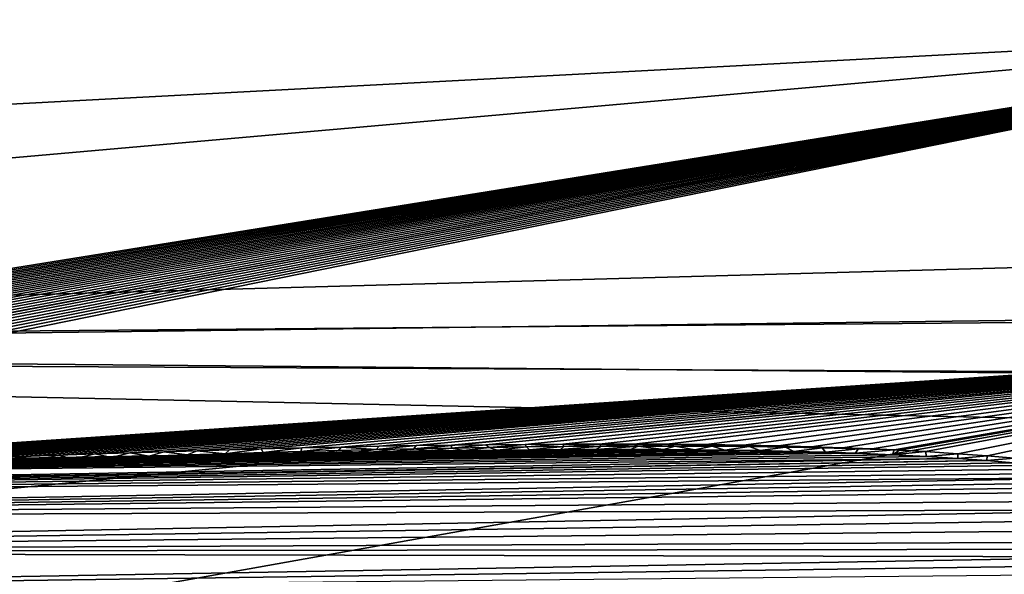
# Model space of a CAD drawing. Header units: millimetres. Extents: x -147 to 182, y -41 to 41.
# Tile 276 of 309: x 145.41 to 148.78, y -19.86 to -17.96. Entities that reach past the tile are written whole.
import ezdxf

# ---------------------------------------------------------------- set-up
doc = ezdxf.new("R2010")
doc.units = ezdxf.units.MM
doc.header["$LTSCALE"] = 51.403556
for name, color, linetype in [('105', 7, 'CONTINUOUS'), ('114', 7, 'CONTINUOUS'), ('115', 7, 'CONTINUOUS'), ('97', 7, 'CONTINUOUS'), ('99', 7, 'CONTINUOUS')]:
    doc.layers.add(name, color=color, linetype=linetype)

msp = doc.modelspace()

# ---------------------------------------------------------------- linework, layer by layer
at = {"layer": '105', "color": 7, "linetype": 'CONTINUOUS'}
for points in [[(141.128, -20.001, 8.7287), (141.2451, -20.0006, 8.5399), (181.0384, -19.6734, 8.5933), (141.128, -20.001, 8.7287)], [(181.0337, -19.6955, 8.9368), (141.128, -20.001, 8.7287), (181.0384, -19.6734, 8.5933), (181.0337, -19.6955, 8.9368)], [(181.0384, -19.6734, 8.5933), (141.2451, -20.0006, 8.5399), (181.0421, -19.6829, 8.2492), (181.0384, -19.6734, 8.5933)], [(141.2451, -20.0006, 8.5399), (141.342, -20.0093, 8.3563), (181.0421, -19.6829, 8.2492), (141.2451, -20.0006, 8.5399)], [(181.0421, -19.6829, 8.2492), (141.342, -20.0093, 8.3563), (181.0447, -19.7239, 7.9075), (181.0421, -19.6829, 8.2492)], [(140.8255, -20.0326, 9.119), (140.9888, -20.0115, 8.9222), (181.0337, -19.6955, 8.9368), (140.8255, -20.0326, 9.119)], [(181.0281, -19.749, 9.2769), (140.8255, -20.0326, 9.119), (181.0337, -19.6955, 8.9368), (181.0281, -19.749, 9.2769)], [(140.9888, -20.0115, 8.9222), (141.128, -20.001, 8.7287), (181.0337, -19.6955, 8.9368), (140.9888, -20.0115, 8.9222)], [(140.4223, -20.1072, 9.5124), (140.6367, -20.0647, 9.3169), (181.0281, -19.749, 9.2769), (140.4223, -20.1072, 9.5124)], [(181.0205, -19.7792, 9.4115), (140.4223, -20.1072, 9.5124), (181.0281, -19.749, 9.2769), (181.0205, -19.7792, 9.4115)], [(140.6367, -20.0647, 9.3169), (140.8184, -20.0337, 9.1269), (181.0281, -19.749, 9.2769), (140.6367, -20.0647, 9.3169)], [(140.8184, -20.0337, 9.1269), (140.8255, -20.0326, 9.119), (181.0281, -19.749, 9.2769), (140.8184, -20.0337, 9.1269)], [(141.342, -20.0093, 8.3563), (141.4826, -20.0519, 8.0048), (181.0447, -19.7239, 7.9075), (141.342, -20.0093, 8.3563)], [(181.0447, -19.7239, 7.9075), (141.4826, -20.0519, 8.0048), (181.0463, -19.7961, 7.571), (181.0447, -19.7239, 7.9075)], [(181.0037, -19.8107, 9.5318), (140.4223, -20.1072, 9.5124), (181.0205, -19.7792, 9.4115), (181.0037, -19.8107, 9.5318)], [(140.1844, -20.1588, 9.7003), (140.4223, -20.1072, 9.5124), (181.0037, -19.8107, 9.5318), (140.1844, -20.1588, 9.7003)], [(180.9788, -19.8425, 9.6392), (140.1844, -20.1588, 9.7003), (181.0037, -19.8107, 9.5318), (180.9788, -19.8425, 9.6392)], [(141.4826, -20.0519, 8.0048), (141.5618, -20.1244, 7.6719), (181.0463, -19.7961, 7.571), (141.4826, -20.0519, 8.0048)], [(181.0463, -19.7961, 7.571), (141.5618, -20.1244, 7.6719), (181.0469, -19.8989, 7.2425), (181.0463, -19.7961, 7.571)], [(180.9469, -19.874, 9.7352), (140.1844, -20.1588, 9.7003), (180.9788, -19.8425, 9.6392), (180.9469, -19.874, 9.7352)]]:
    msp.add_3dface(points, dxfattribs=at)
at = {"layer": '114', "color": 7, "linetype": 'CONTINUOUS'}
for points in [[(141.0849, -19.5352, 8.8033), (140.9324, -19.5514, 9.023), (146.0894, -19.4488, 8.8283), (141.0849, -19.5352, 8.8033)], [(146.0894, -19.4488, 8.8283), (140.9324, -19.5514, 9.023), (145.9626, -19.4525, 8.8613), (146.0894, -19.4488, 8.8283)], [(145.9626, -19.4525, 8.8613), (140.9324, -19.5514, 9.023), (145.8319, -19.4565, 8.8946), (145.9626, -19.4525, 8.8613)], [(141.2144, -19.5308, 8.5867), (141.0849, -19.5352, 8.8033), (146.9293, -19.431, 8.5926), (141.2144, -19.5308, 8.5867)], [(146.9293, -19.431, 8.5926), (141.0849, -19.5352, 8.8033), (146.8109, -19.4327, 8.6279), (146.9293, -19.431, 8.5926)], [(146.8109, -19.4327, 8.6279), (141.0849, -19.5352, 8.8033), (146.6881, -19.4348, 8.6637), (146.8109, -19.4327, 8.6279)], [(146.6881, -19.4348, 8.6637), (141.0849, -19.5352, 8.8033), (146.5608, -19.4373, 8.7), (146.6881, -19.4348, 8.6637)], [(146.5608, -19.4373, 8.7), (141.0849, -19.5352, 8.8033), (146.4482, -19.4397, 8.7315), (146.5608, -19.4373, 8.7)], [(146.4482, -19.4397, 8.7315), (141.0849, -19.5352, 8.8033), (146.3322, -19.4424, 8.7634), (146.4482, -19.4397, 8.7315)], [(146.3322, -19.4424, 8.7634), (141.0849, -19.5352, 8.8033), (146.2126, -19.4454, 8.7956), (146.3322, -19.4424, 8.7634)], [(146.2126, -19.4454, 8.7956), (141.0849, -19.5352, 8.8033), (146.0894, -19.4488, 8.8283), (146.2126, -19.4454, 8.7956)], [(147.6129, -19.4278, 8.3709), (141.2144, -19.5308, 8.5867), (147.5006, -19.4274, 8.4097), (147.6129, -19.4278, 8.3709)], [(147.5006, -19.4274, 8.4097), (141.2144, -19.5308, 8.5867), (147.3832, -19.4274, 8.4492), (147.5006, -19.4274, 8.4097)], [(147.3832, -19.4274, 8.4492), (141.2144, -19.5308, 8.5867), (147.2605, -19.4279, 8.4894), (147.3832, -19.4274, 8.4492)], [(141.3224, -19.5376, 8.3744), (141.2144, -19.5308, 8.5867), (147.6129, -19.4278, 8.3709), (141.3224, -19.5376, 8.3744)], [(147.2605, -19.4279, 8.4894), (141.2144, -19.5308, 8.5867), (147.1541, -19.4286, 8.5233), (147.2605, -19.4279, 8.4894)], [(147.1541, -19.4286, 8.5233), (141.2144, -19.5308, 8.5867), (147.0438, -19.4296, 8.5577), (147.1541, -19.4286, 8.5233)], [(147.0438, -19.4296, 8.5577), (141.2144, -19.5308, 8.5867), (146.9293, -19.431, 8.5926), (147.0438, -19.4296, 8.5577)], [(147.7203, -19.4286, 8.3326), (141.3224, -19.5376, 8.3744), (147.6129, -19.4278, 8.3709), (147.7203, -19.4286, 8.3326)], [(147.8229, -19.4297, 8.295), (141.3224, -19.5376, 8.3744), (147.7203, -19.4286, 8.3326), (147.8229, -19.4297, 8.295)], [(147.9449, -19.4316, 8.2487), (141.3224, -19.5376, 8.3744), (147.8229, -19.4297, 8.295), (147.9449, -19.4316, 8.2487)], [(148.0598, -19.4341, 8.2034), (141.3224, -19.5376, 8.3744), (147.9449, -19.4316, 8.2487), (148.0598, -19.4341, 8.2034)], [(148.1683, -19.437, 8.159), (141.3224, -19.5376, 8.3744), (148.0598, -19.4341, 8.2034), (148.1683, -19.437, 8.159)], [(148.2704, -19.4404, 8.1154), (141.3224, -19.5376, 8.3744), (148.1683, -19.437, 8.159), (148.2704, -19.4404, 8.1154)], [(148.3974, -19.4456, 8.0586), (141.3224, -19.5376, 8.3744), (148.2704, -19.4404, 8.1154), (148.3974, -19.4456, 8.0586)], [(148.5144, -19.4515, 8.0033), (141.3224, -19.5376, 8.3744), (148.3974, -19.4456, 8.0586), (148.5144, -19.4515, 8.0033)], [(148.6218, -19.458, 7.9493), (141.3224, -19.5376, 8.3744), (148.5144, -19.4515, 8.0033), (148.6218, -19.458, 7.9493)], [(145.8319, -19.4565, 8.8946), (140.9324, -19.5514, 9.023), (145.6972, -19.4609, 8.9284), (145.8319, -19.4565, 8.8946)], [(145.6972, -19.4609, 8.9284), (140.9324, -19.5514, 9.023), (145.5898, -19.4645, 8.955), (145.6972, -19.4609, 8.9284)], [(145.5898, -19.4645, 8.955), (140.9324, -19.5514, 9.023), (145.4799, -19.4684, 8.9817), (145.5898, -19.4645, 8.955)], [(145.4799, -19.4684, 8.9817), (140.9324, -19.5514, 9.023), (145.3676, -19.4725, 9.0088), (145.4799, -19.4684, 8.9817)], [(141.4806, -19.5818, 7.9651), (141.3224, -19.5376, 8.3744), (148.6218, -19.458, 7.9493), (141.4806, -19.5818, 7.9651)], [(148.7203, -19.4652, 7.8967), (141.4806, -19.5818, 7.9651), (148.6218, -19.458, 7.9493), (148.7203, -19.4652, 7.8967)], [(141.4905, -19.5871, 7.9323), (141.4806, -19.5818, 7.9651), (148.7203, -19.4652, 7.8967), (141.4905, -19.5871, 7.9323)], [(148.8103, -19.4729, 7.8454), (141.4905, -19.5871, 7.9323), (148.7203, -19.4652, 7.8967), (148.8103, -19.4729, 7.8454)], [(148.8924, -19.4811, 7.7954), (141.4905, -19.5871, 7.9323), (148.8103, -19.4729, 7.8454), (148.8924, -19.4811, 7.7954)], [(149.0013, -19.4944, 7.7227), (141.4905, -19.5871, 7.9323), (148.8924, -19.4811, 7.7954), (149.0013, -19.4944, 7.7227)], [(149.0946, -19.5085, 7.6528), (141.4905, -19.5871, 7.9323), (149.0013, -19.4944, 7.7227), (149.0946, -19.5085, 7.6528)], [(149.1732, -19.5234, 7.5857), (141.4905, -19.5871, 7.9323), (149.0946, -19.5085, 7.6528), (149.1732, -19.5234, 7.5857)], [(141.5709, -19.6631, 7.5751), (141.4905, -19.5871, 7.9323), (149.1732, -19.5234, 7.5857), (141.5709, -19.6631, 7.5751)], [(149.2384, -19.5388, 7.5215), (141.5709, -19.6631, 7.5751), (149.1732, -19.5234, 7.5857), (149.2384, -19.5388, 7.5215)], [(149.2911, -19.5546, 7.4605), (141.5709, -19.6631, 7.5751), (149.2384, -19.5388, 7.5215), (149.2911, -19.5546, 7.4605)], [(149.3323, -19.5706, 7.403), (141.5709, -19.6631, 7.5751), (149.2911, -19.5546, 7.4605), (149.3323, -19.5706, 7.403)], [(149.386, -19.602, 7.2989), (141.5709, -19.6631, 7.5751), (149.3323, -19.5706, 7.403), (149.386, -19.602, 7.2989)], [(149.4106, -19.6334, 7.2044), (141.5709, -19.6631, 7.5751), (149.386, -19.602, 7.2989), (149.4106, -19.6334, 7.2044)], [(141.6004, -19.7791, 7.2017), (141.5709, -19.6631, 7.5751), (149.4106, -19.6334, 7.2044), (141.6004, -19.7791, 7.2017)], [(149.4121, -19.6662, 7.1137), (141.6004, -19.7791, 7.2017), (149.4106, -19.6334, 7.2044), (149.4121, -19.6662, 7.1137)], [(149.3908, -19.7023, 7.0215), (141.6004, -19.7791, 7.2017), (149.4121, -19.6662, 7.1137), (149.3908, -19.7023, 7.0215)], [(149.3414, -19.7444, 6.9224), (141.6004, -19.7791, 7.2017), (149.3908, -19.7023, 7.0215), (149.3414, -19.7444, 6.9224)], [(149.3031, -19.7684, 6.8691), (141.6004, -19.7791, 7.2017), (149.3414, -19.7444, 6.9224), (149.3031, -19.7684, 6.8691)], [(141.5716, -19.9297, 6.8411), (141.6004, -19.7791, 7.2017), (149.2536, -19.7949, 6.8129), (141.5716, -19.9297, 6.8411)], [(149.2536, -19.7949, 6.8129), (141.6004, -19.7791, 7.2017), (149.3031, -19.7684, 6.8691), (149.2536, -19.7949, 6.8129)], [(149.1915, -19.8238, 6.7541), (141.5716, -19.9297, 6.8411), (149.2536, -19.7949, 6.8129), (149.1915, -19.8238, 6.7541)], [(149.116, -19.8552, 6.6932), (141.5716, -19.9297, 6.8411), (149.1915, -19.8238, 6.7541), (149.116, -19.8552, 6.6932)]]:
    msp.add_3dface(points, dxfattribs=at)
at = {"layer": '115', "color": 7, "linetype": 'CONTINUOUS'}
for points in [[(146.3749, -19.4223, 8.8453), (146.5099, -19.4193, 8.8061), (146.3715, -19.4347, 8.8116), (146.3749, -19.4223, 8.8453)], [(146.3715, -19.4347, 8.8116), (146.5099, -19.4193, 8.8061), (146.5008, -19.4312, 8.7758), (146.3715, -19.4347, 8.8116)], [(146.5008, -19.4312, 8.7758), (146.5099, -19.4193, 8.8061), (146.6299, -19.4281, 8.7394), (146.5008, -19.4312, 8.7758)], [(146.5099, -19.4193, 8.8061), (146.6402, -19.4167, 8.7674), (146.6299, -19.4281, 8.7394), (146.5099, -19.4193, 8.8061)], [(146.6402, -19.4167, 8.7674), (146.7659, -19.4145, 8.7292), (146.6299, -19.4281, 8.7394), (146.6402, -19.4167, 8.7674)], [(146.6299, -19.4281, 8.7394), (146.7659, -19.4145, 8.7292), (146.7588, -19.4253, 8.7022), (146.6299, -19.4281, 8.7394)], [(146.7659, -19.4145, 8.7292), (146.8874, -19.4127, 8.6915), (146.7588, -19.4253, 8.7022), (146.7659, -19.4145, 8.7292)], [(146.7588, -19.4253, 8.7022), (146.8874, -19.4127, 8.6915), (146.8876, -19.4228, 8.6642), (146.7588, -19.4253, 8.7022)], [(146.8874, -19.4127, 8.6915), (147.0045, -19.4113, 8.6543), (146.8876, -19.4228, 8.6642), (146.8874, -19.4127, 8.6915)], [(146.8876, -19.4228, 8.6642), (147.0045, -19.4113, 8.6543), (147.016, -19.4206, 8.6253), (146.8876, -19.4228, 8.6642)], [(147.0045, -19.4113, 8.6543), (147.1396, -19.4101, 8.6104), (147.016, -19.4206, 8.6253), (147.0045, -19.4113, 8.6543)], [(147.016, -19.4206, 8.6253), (147.1396, -19.4101, 8.6104), (147.1442, -19.4188, 8.5855), (147.016, -19.4206, 8.6253)], [(147.0438, -19.4296, 8.5577), (147.016, -19.4206, 8.6253), (147.1442, -19.4188, 8.5855), (147.0438, -19.4296, 8.5577)], [(147.1541, -19.4286, 8.5233), (147.0438, -19.4296, 8.5577), (147.1442, -19.4188, 8.5855), (147.1541, -19.4286, 8.5233)], [(147.1396, -19.4101, 8.6104), (147.2691, -19.4093, 8.5671), (147.1442, -19.4188, 8.5855), (147.1396, -19.4101, 8.6104)], [(147.1442, -19.4188, 8.5855), (147.2691, -19.4093, 8.5671), (147.2722, -19.4174, 8.5448), (147.1442, -19.4188, 8.5855)], [(147.1541, -19.4286, 8.5233), (147.1442, -19.4188, 8.5855), (147.2722, -19.4174, 8.5448), (147.1541, -19.4286, 8.5233)], [(147.2605, -19.4279, 8.4894), (147.1541, -19.4286, 8.5233), (147.2722, -19.4174, 8.5448), (147.2605, -19.4279, 8.4894)], [(147.3832, -19.4274, 8.4492), (147.2605, -19.4279, 8.4894), (147.3998, -19.4164, 8.503), (147.3832, -19.4274, 8.4492)], [(147.2605, -19.4279, 8.4894), (147.2722, -19.4174, 8.5448), (147.3998, -19.4164, 8.503), (147.2605, -19.4279, 8.4894)], [(147.2691, -19.4093, 8.5671), (147.3929, -19.409, 8.5246), (147.2722, -19.4174, 8.5448), (147.2691, -19.4093, 8.5671)], [(147.2722, -19.4174, 8.5448), (147.3929, -19.409, 8.5246), (147.3998, -19.4164, 8.503), (147.2722, -19.4174, 8.5448)], [(147.5006, -19.4274, 8.4097), (147.3832, -19.4274, 8.4492), (147.527, -19.4159, 8.46), (147.5006, -19.4274, 8.4097)], [(147.3832, -19.4274, 8.4492), (147.3998, -19.4164, 8.503), (147.527, -19.4159, 8.46), (147.3832, -19.4274, 8.4492)], [(147.3929, -19.409, 8.5246), (147.5114, -19.4092, 8.4827), (147.3998, -19.4164, 8.503), (147.3929, -19.409, 8.5246)], [(147.3998, -19.4164, 8.503), (147.5114, -19.4092, 8.4827), (147.527, -19.4159, 8.46), (147.3998, -19.4164, 8.503)], [(147.6129, -19.4278, 8.3709), (147.5006, -19.4274, 8.4097), (147.527, -19.4159, 8.46), (147.6129, -19.4278, 8.3709)], [(147.5114, -19.4092, 8.4827), (147.6249, -19.4098, 8.4414), (147.527, -19.4159, 8.46), (147.5114, -19.4092, 8.4827)], [(147.527, -19.4159, 8.46), (147.6249, -19.4098, 8.4414), (147.6539, -19.4158, 8.4158), (147.527, -19.4159, 8.46)], [(147.6129, -19.4278, 8.3709), (147.527, -19.4159, 8.46), (147.6539, -19.4158, 8.4158), (147.6129, -19.4278, 8.3709)], [(147.7203, -19.4286, 8.3326), (147.6129, -19.4278, 8.3709), (147.6539, -19.4158, 8.4158), (147.7203, -19.4286, 8.3326)], [(147.6249, -19.4098, 8.4414), (147.7595, -19.4111, 8.3909), (147.6539, -19.4158, 8.4158), (147.6249, -19.4098, 8.4414)], [(147.6539, -19.4158, 8.4158), (147.7595, -19.4111, 8.3909), (147.7803, -19.4164, 8.3703), (147.6539, -19.4158, 8.4158)], [(147.7203, -19.4286, 8.3326), (147.6539, -19.4158, 8.4158), (147.7803, -19.4164, 8.3703), (147.7203, -19.4286, 8.3326)], [(147.8229, -19.4297, 8.295), (147.7203, -19.4286, 8.3326), (147.7803, -19.4164, 8.3703), (147.8229, -19.4297, 8.295)], [(147.7595, -19.4111, 8.3909), (147.8868, -19.413, 8.3413), (147.7803, -19.4164, 8.3703), (147.7595, -19.4111, 8.3909)], [(147.7803, -19.4164, 8.3703), (147.8868, -19.413, 8.3413), (147.9062, -19.4175, 8.3232), (147.7803, -19.4164, 8.3703)], [(147.8229, -19.4297, 8.295), (147.7803, -19.4164, 8.3703), (147.9062, -19.4175, 8.3232), (147.8229, -19.4297, 8.295)], [(147.9449, -19.4316, 8.2487), (147.8229, -19.4297, 8.295), (147.9062, -19.4175, 8.3232), (147.9449, -19.4316, 8.2487)], [(147.8868, -19.413, 8.3413), (148.0068, -19.4155, 8.2926), (147.9062, -19.4175, 8.3232), (147.8868, -19.413, 8.3413)], [(147.9062, -19.4175, 8.3232), (148.0068, -19.4155, 8.2926), (148.0315, -19.4192, 8.2746), (147.9062, -19.4175, 8.3232)], [(147.9449, -19.4316, 8.2487), (147.9062, -19.4175, 8.3232), (148.0315, -19.4192, 8.2746), (147.9449, -19.4316, 8.2487)], [(148.0598, -19.4341, 8.2034), (147.9449, -19.4316, 8.2487), (148.0315, -19.4192, 8.2746), (148.0598, -19.4341, 8.2034)], [(148.0068, -19.4155, 8.2926), (148.1202, -19.4184, 8.245), (148.0315, -19.4192, 8.2746), (148.0068, -19.4155, 8.2926)], [(148.0315, -19.4192, 8.2746), (148.1202, -19.4184, 8.245), (148.1562, -19.4217, 8.2241), (148.0315, -19.4192, 8.2746)], [(148.0598, -19.4341, 8.2034), (148.0315, -19.4192, 8.2746), (148.1562, -19.4217, 8.2241), (148.0598, -19.4341, 8.2034)], [(148.1202, -19.4184, 8.245), (148.2269, -19.4219, 8.1983), (148.1562, -19.4217, 8.2241), (148.1202, -19.4184, 8.245)], [(145.2873, -19.4566, 9.1354), (145.4167, -19.4517, 9.103), (145.3319, -19.4706, 9.076), (145.2873, -19.4566, 9.1354)], [(145.3319, -19.4706, 9.076), (145.4167, -19.4517, 9.103), (145.4622, -19.4654, 9.0448), (145.3319, -19.4706, 9.076)], [(145.4167, -19.4517, 9.103), (145.543, -19.4471, 9.0709), (145.4622, -19.4654, 9.0448), (145.4167, -19.4517, 9.103)], [(145.4622, -19.4654, 9.0448), (145.543, -19.4471, 9.0709), (145.5925, -19.4603, 9.0131), (145.4622, -19.4654, 9.0448)], [(145.543, -19.4471, 9.0709), (145.6659, -19.4428, 9.0391), (145.5925, -19.4603, 9.0131), (145.543, -19.4471, 9.0709)], [(145.5925, -19.4603, 9.0131), (145.6659, -19.4428, 9.0391), (145.7227, -19.4555, 8.9809), (145.5925, -19.4603, 9.0131)], [(145.6659, -19.4428, 9.0391), (145.7856, -19.4388, 9.0077), (145.7227, -19.4555, 8.9809), (145.6659, -19.4428, 9.0391)], [(145.7227, -19.4555, 8.9809), (145.7856, -19.4388, 9.0077), (145.8527, -19.4509, 8.9482), (145.7227, -19.4555, 8.9809)], [(145.8319, -19.4565, 8.8946), (145.7227, -19.4555, 8.9809), (145.8527, -19.4509, 8.9482), (145.8319, -19.4565, 8.8946)], [(145.7856, -19.4388, 9.0077), (145.9024, -19.4352, 8.9766), (145.8527, -19.4509, 8.9482), (145.7856, -19.4388, 9.0077)], [(145.9626, -19.4525, 8.8613), (145.8319, -19.4565, 8.8946), (145.8527, -19.4509, 8.9482), (145.9626, -19.4525, 8.8613)], [(145.8527, -19.4509, 8.9482), (145.9024, -19.4352, 8.9766), (145.9826, -19.4465, 8.9149), (145.8527, -19.4509, 8.9482)], [(145.9626, -19.4525, 8.8613), (145.8527, -19.4509, 8.9482), (145.9826, -19.4465, 8.9149), (145.9626, -19.4525, 8.8613)], [(145.9024, -19.4352, 8.9766), (146.0163, -19.4317, 8.9458), (145.9826, -19.4465, 8.9149), (145.9024, -19.4352, 8.9766)], [(146.0894, -19.4488, 8.8283), (145.9626, -19.4525, 8.8613), (145.9826, -19.4465, 8.9149), (146.0894, -19.4488, 8.8283)], [(145.9826, -19.4465, 8.9149), (146.0163, -19.4317, 8.9458), (146.1124, -19.4423, 8.8811), (145.9826, -19.4465, 8.9149)], [(146.0894, -19.4488, 8.8283), (145.9826, -19.4465, 8.9149), (146.1124, -19.4423, 8.8811), (146.0894, -19.4488, 8.8283)], [(146.0163, -19.4317, 8.9458), (146.1272, -19.4286, 8.9153), (146.1124, -19.4423, 8.8811), (146.0163, -19.4317, 8.9458)], [(146.2126, -19.4454, 8.7956), (146.0894, -19.4488, 8.8283), (146.1124, -19.4423, 8.8811), (146.2126, -19.4454, 8.7956)], [(146.1272, -19.4286, 8.9153), (146.2352, -19.4257, 8.8851), (146.1124, -19.4423, 8.8811), (146.1272, -19.4286, 8.9153)], [(146.1124, -19.4423, 8.8811), (146.2352, -19.4257, 8.8851), (146.242, -19.4383, 8.8467), (146.1124, -19.4423, 8.8811)], [(146.2126, -19.4454, 8.7956), (146.1124, -19.4423, 8.8811), (146.242, -19.4383, 8.8467), (146.2126, -19.4454, 8.7956)], [(146.3322, -19.4424, 8.7634), (146.2126, -19.4454, 8.7956), (146.242, -19.4383, 8.8467), (146.3322, -19.4424, 8.7634)], [(146.2352, -19.4257, 8.8851), (146.3749, -19.4223, 8.8453), (146.242, -19.4383, 8.8467), (146.2352, -19.4257, 8.8851)], [(146.242, -19.4383, 8.8467), (146.3749, -19.4223, 8.8453), (146.3715, -19.4347, 8.8116), (146.242, -19.4383, 8.8467)], [(146.3322, -19.4424, 8.7634), (146.242, -19.4383, 8.8467), (146.3715, -19.4347, 8.8116), (146.3322, -19.4424, 8.7634)], [(146.4482, -19.4397, 8.7315), (146.3322, -19.4424, 8.7634), (146.3715, -19.4347, 8.8116), (146.4482, -19.4397, 8.7315)], [(146.4482, -19.4397, 8.7315), (146.3715, -19.4347, 8.8116), (146.5008, -19.4312, 8.7758), (146.4482, -19.4397, 8.7315)], [(146.5608, -19.4373, 8.7), (146.4482, -19.4397, 8.7315), (146.5008, -19.4312, 8.7758), (146.5608, -19.4373, 8.7)], [(146.5608, -19.4373, 8.7), (146.5008, -19.4312, 8.7758), (146.6299, -19.4281, 8.7394), (146.5608, -19.4373, 8.7)], [(146.6881, -19.4348, 8.6637), (146.5608, -19.4373, 8.7), (146.6299, -19.4281, 8.7394), (146.6881, -19.4348, 8.6637)], [(146.6881, -19.4348, 8.6637), (146.6299, -19.4281, 8.7394), (146.7588, -19.4253, 8.7022), (146.6881, -19.4348, 8.6637)], [(146.8109, -19.4327, 8.6279), (146.6881, -19.4348, 8.6637), (146.7588, -19.4253, 8.7022), (146.8109, -19.4327, 8.6279)], [(146.8109, -19.4327, 8.6279), (146.7588, -19.4253, 8.7022), (146.8876, -19.4228, 8.6642), (146.8109, -19.4327, 8.6279)], [(146.9293, -19.431, 8.5926), (146.8109, -19.4327, 8.6279), (146.8876, -19.4228, 8.6642), (146.9293, -19.431, 8.5926)], [(146.9293, -19.431, 8.5926), (146.8876, -19.4228, 8.6642), (147.016, -19.4206, 8.6253), (146.9293, -19.431, 8.5926)], [(147.0438, -19.4296, 8.5577), (146.9293, -19.431, 8.5926), (147.016, -19.4206, 8.6253), (147.0438, -19.4296, 8.5577)], [(148.1683, -19.437, 8.159), (148.0598, -19.4341, 8.2034), (148.1562, -19.4217, 8.2241), (148.1683, -19.437, 8.159)], [(148.1562, -19.4217, 8.2241), (148.2269, -19.4219, 8.1983), (148.28, -19.4251, 8.1716), (148.1562, -19.4217, 8.2241)], [(148.1683, -19.437, 8.159), (148.1562, -19.4217, 8.2241), (148.28, -19.4251, 8.1716), (148.1683, -19.437, 8.159)], [(148.2704, -19.4404, 8.1154), (148.1683, -19.437, 8.159), (148.28, -19.4251, 8.1716), (148.2704, -19.4404, 8.1154)], [(148.2269, -19.4219, 8.1983), (148.3275, -19.4259, 8.1525), (148.28, -19.4251, 8.1716), (148.2269, -19.4219, 8.1983)], [(148.4034, -19.4293, 8.1166), (148.2704, -19.4404, 8.1154), (148.28, -19.4251, 8.1716), (148.4034, -19.4293, 8.1166)], [(148.4034, -19.4293, 8.1166), (148.3974, -19.4456, 8.0586), (148.2704, -19.4404, 8.1154), (148.4034, -19.4293, 8.1166)], [(148.3275, -19.4259, 8.1525), (148.4034, -19.4293, 8.1166), (148.28, -19.4251, 8.1716), (148.3275, -19.4259, 8.1525)], [(148.4034, -19.4293, 8.1166), (148.422, -19.4303, 8.1076), (148.3974, -19.4456, 8.0586), (148.4034, -19.4293, 8.1166)], [(148.422, -19.4303, 8.1076), (148.5109, -19.435, 8.0636), (148.3974, -19.4456, 8.0586), (148.422, -19.4303, 8.1076)], [(148.5109, -19.435, 8.0636), (148.5144, -19.4515, 8.0033), (148.3974, -19.4456, 8.0586), (148.5109, -19.435, 8.0636)], [(148.5109, -19.435, 8.0636), (148.6208, -19.442, 8.0062), (148.5144, -19.4515, 8.0033), (148.5109, -19.435, 8.0636)], [(148.6208, -19.442, 8.0062), (148.6218, -19.458, 7.9493), (148.5144, -19.4515, 8.0033), (148.6208, -19.442, 8.0062)], [(148.6208, -19.442, 8.0062), (148.7216, -19.4497, 7.9503), (148.6218, -19.458, 7.9493), (148.6208, -19.442, 8.0062)], [(148.7216, -19.4497, 7.9503), (148.7203, -19.4652, 7.8967), (148.6218, -19.458, 7.9493), (148.7216, -19.4497, 7.9503)], [(148.7216, -19.4497, 7.9503), (148.8137, -19.4579, 7.8958), (148.7203, -19.4652, 7.8967), (148.7216, -19.4497, 7.9503)], [(145.3676, -19.4725, 9.0088), (145.3319, -19.4706, 9.076), (145.4622, -19.4654, 9.0448), (145.3676, -19.4725, 9.0088)], [(145.4799, -19.4684, 8.9817), (145.3676, -19.4725, 9.0088), (145.4622, -19.4654, 9.0448), (145.4799, -19.4684, 8.9817)], [(145.4799, -19.4684, 8.9817), (145.4622, -19.4654, 9.0448), (145.5925, -19.4603, 9.0131), (145.4799, -19.4684, 8.9817)], [(145.5898, -19.4645, 8.955), (145.4799, -19.4684, 8.9817), (145.5925, -19.4603, 9.0131), (145.5898, -19.4645, 8.955)], [(145.6972, -19.4609, 8.9284), (145.5898, -19.4645, 8.955), (145.7227, -19.4555, 8.9809), (145.6972, -19.4609, 8.9284)], [(145.5898, -19.4645, 8.955), (145.5925, -19.4603, 9.0131), (145.7227, -19.4555, 8.9809), (145.5898, -19.4645, 8.955)], [(145.8319, -19.4565, 8.8946), (145.6972, -19.4609, 8.9284), (145.7227, -19.4555, 8.9809), (145.8319, -19.4565, 8.8946)], [(148.8137, -19.4579, 7.8958), (148.8103, -19.4729, 7.8454), (148.7203, -19.4652, 7.8967), (148.8137, -19.4579, 7.8958)]]:
    msp.add_3dface(points, dxfattribs=at)
at = {"layer": '97', "color": 7, "linetype": 'CONTINUOUS'}
for points in [[(138.9018, -19.0771, 12.8446), (180.2356, -17.9418, 13.804), (138.9018, -17.4634, 14.9649), (138.9018, -19.0771, 12.8446)], [(180.2356, -17.7946, -13.9931), (180.2356, -18.5896, -12.9184), (138.9018, -17.5022, -14.9196), (180.2356, -17.7946, -13.9931)], [(138.9018, -17.5022, -14.9196), (180.2356, -18.5896, -12.9184), (138.9018, -19.1103, -12.7951), (138.9018, -17.5022, -14.9196)], [(180.2356, -18.7253, 12.7209), (180.2356, -17.9418, 13.804), (138.9018, -19.0771, 12.8446), (180.2356, -18.7253, 12.7209)], [(180.2356, -18.5896, -12.9184), (180.2356, -19.3197, -11.7986), (138.9018, -19.1103, -12.7951), (180.2356, -18.5896, -12.9184)], [(180.2356, -19.4435, 11.5934), (180.2356, -18.7253, 12.7209), (138.9018, -19.0771, 12.8446), (180.2356, -19.4435, 11.5934)], [(138.9018, -20.4347, 10.5518), (180.2356, -19.4435, 11.5934), (138.9018, -19.0771, 12.8446), (138.9018, -20.4347, 10.5518)], [(180.2356, -19.3197, -11.7986), (180.2356, -19.9824, -10.6377), (138.9018, -19.1103, -12.7951), (180.2356, -19.3197, -11.7986)], [(138.9018, -19.1103, -12.7951), (180.2356, -19.9824, -10.6377), (138.9018, -20.462, -10.4988), (138.9018, -19.1103, -12.7951)], [(138.9018, -20.4347, 10.5518), (159.6513, -20.2636, 10.4885), (180.2356, -19.4435, 11.5934), (138.9018, -20.4347, 10.5518)]]:
    msp.add_3dface(points, dxfattribs=at)
at = {"layer": '99', "color": 7, "linetype": 'CONTINUOUS'}
for points in [[(150.5846, -16.6441, 12.391), (150.5846, -17.9699, 10.3752), (138.8722, -18.5889, 12.4914), (150.5846, -16.6441, 12.391)], [(138.8722, -17.0954, 14.4683), (150.5846, -16.6441, 12.391), (138.8722, -18.5889, 12.4914), (138.8722, -17.0954, 14.4683)], [(150.5846, -17.9701, -10.3748), (150.5846, -16.6442, -12.3909), (138.8722, -19.0033, -11.8516), (150.5846, -17.9701, -10.3748)], [(138.8722, -19.0033, -11.8516), (150.5846, -16.6442, -12.3909), (138.8722, -17.5779, -13.8781), (138.8722, -19.0033, -11.8516)], [(138.8722, -18.5889, 12.4914), (150.5846, -17.9699, 10.3752), (138.8722, -19.8549, 10.3617), (138.8722, -18.5889, 12.4914)], [(138.8722, -19.8549, 10.3617), (150.5846, -17.9699, 10.3752), (139.0157, -19.8437, 10.3396), (138.8722, -19.8549, 10.3617)], [(150.5846, -19.0529, -8.2187), (150.5846, -17.9701, -10.3748), (138.8722, -20.1961, -9.68), (150.5846, -19.0529, -8.2187)], [(138.8722, -20.1961, -9.68), (150.5846, -17.9701, -10.3748), (138.8722, -19.0033, -11.8516), (138.8722, -20.1961, -9.68)], [(139.0157, -19.8437, 10.3396), (150.5846, -17.9699, 10.3752), (139.1576, -19.8327, 10.3175), (139.0157, -19.8437, 10.3396)], [(139.1576, -19.8327, 10.3175), (150.5846, -17.9699, 10.3752), (139.2979, -19.8219, 10.2956), (139.1576, -19.8327, 10.3175)], [(139.2979, -19.8219, 10.2956), (150.5846, -17.9699, 10.3752), (139.4366, -19.8113, 10.2737), (139.2979, -19.8219, 10.2956)], [(139.4366, -19.8113, 10.2737), (150.5846, -17.9699, 10.3752), (139.5737, -19.8009, 10.252), (139.4366, -19.8113, 10.2737)], [(139.5737, -19.8009, 10.252), (150.5846, -17.9699, 10.3752), (139.7092, -19.7906, 10.2303), (139.5737, -19.8009, 10.252)], [(139.7092, -19.7906, 10.2303), (150.5846, -17.9699, 10.3752), (139.8431, -19.7806, 10.2088), (139.7092, -19.7906, 10.2303)], [(139.8431, -19.7806, 10.2088), (150.5846, -17.9699, 10.3752), (139.9754, -19.7707, 10.1873), (139.8431, -19.7806, 10.2088)], [(139.9754, -19.7707, 10.1873), (150.5846, -17.9699, 10.3752), (140.1061, -19.7611, 10.1659), (139.9754, -19.7707, 10.1873)], [(140.1061, -19.7611, 10.1659), (150.5846, -17.9699, 10.3752), (140.2352, -19.7516, 10.1447), (140.1061, -19.7611, 10.1659)], [(140.2352, -19.7516, 10.1447), (150.5846, -17.9699, 10.3752), (140.3625, -19.7424, 10.1235), (140.2352, -19.7516, 10.1447)], [(140.3625, -19.7424, 10.1235), (150.5846, -17.9699, 10.3752), (140.4882, -19.7333, 10.1024), (140.3625, -19.7424, 10.1235)], [(140.4882, -19.7333, 10.1024), (150.5846, -17.9699, 10.3752), (140.6124, -19.7244, 10.0814), (140.4882, -19.7333, 10.1024)], [(140.6124, -19.7244, 10.0814), (150.5846, -17.9699, 10.3752), (140.7351, -19.7158, 10.0605), (140.6124, -19.7244, 10.0814)], [(140.7351, -19.7158, 10.0605), (150.5846, -17.9699, 10.3752), (140.8564, -19.7072, 10.0397), (140.7351, -19.7158, 10.0605)], [(140.8564, -19.7072, 10.0397), (150.5846, -17.9699, 10.3752), (140.9762, -19.6989, 10.019), (140.8564, -19.7072, 10.0397)], [(140.9762, -19.6989, 10.019), (150.5846, -17.9699, 10.3752), (141.1115, -19.6895, 9.9955), (140.9762, -19.6989, 10.019)], [(141.1115, -19.6895, 9.9955), (150.5846, -17.9699, 10.3752), (141.2449, -19.6803, 9.9721), (141.1115, -19.6895, 9.9955)], [(141.2449, -19.6803, 9.9721), (150.5846, -17.9699, 10.3752), (141.3763, -19.6714, 9.9488), (141.2449, -19.6803, 9.9721)], [(141.3763, -19.6714, 9.9488), (150.5846, -17.9699, 10.3752), (141.5057, -19.6628, 9.9256), (141.3763, -19.6714, 9.9488)], [(141.5057, -19.6628, 9.9256), (150.5846, -17.9699, 10.3752), (141.6334, -19.6543, 9.9026), (141.5057, -19.6628, 9.9256)], [(141.6334, -19.6543, 9.9026), (150.5846, -17.9699, 10.3752), (141.7593, -19.646, 9.8797), (141.6334, -19.6543, 9.9026)], [(141.7593, -19.646, 9.8797), (150.5846, -17.9699, 10.3752), (141.8835, -19.6379, 9.8569), (141.7593, -19.646, 9.8797)], [(141.8835, -19.6379, 9.8569), (150.5846, -17.9699, 10.3752), (142.0062, -19.63, 9.8343), (141.8835, -19.6379, 9.8569)], [(142.0062, -19.63, 9.8343), (150.5846, -17.9699, 10.3752), (142.1271, -19.6223, 9.8117), (142.0062, -19.63, 9.8343)], [(142.1271, -19.6223, 9.8117), (150.5846, -17.9699, 10.3752), (142.2462, -19.6147, 9.7893), (142.1271, -19.6223, 9.8117)], [(142.2462, -19.6147, 9.7893), (150.5846, -17.9699, 10.3752), (142.3636, -19.6074, 9.767), (142.2462, -19.6147, 9.7893)], [(142.3636, -19.6074, 9.767), (150.5846, -17.9699, 10.3752), (142.4793, -19.6003, 9.7449), (142.3636, -19.6074, 9.767)], [(142.4793, -19.6003, 9.7449), (150.5846, -17.9699, 10.3752), (142.5934, -19.5933, 9.7228), (142.4793, -19.6003, 9.7449)], [(150.5846, -17.9699, 10.3752), (150.5846, -19.0529, 8.2188), (142.5934, -19.5933, 9.7228), (150.5846, -17.9699, 10.3752)], [(150.5846, -19.8782, -5.9514), (150.5846, -19.0529, -8.2187), (138.8722, -21.1417, -7.39), (150.5846, -19.8782, -5.9514)], [(138.8722, -21.1417, -7.39), (150.5846, -19.0529, -8.2187), (138.8722, -20.1961, -9.68), (138.8722, -21.1417, -7.39)], [(142.5934, -19.5933, 9.7228), (150.5846, -19.0529, 8.2188), (142.7059, -19.5865, 9.7009), (142.5934, -19.5933, 9.7228)], [(142.7059, -19.5865, 9.7009), (150.5846, -19.0529, 8.2188), (142.847, -19.5781, 9.6732), (142.7059, -19.5865, 9.7009)], [(142.847, -19.5781, 9.6732), (150.5846, -19.0529, 8.2188), (142.9856, -19.57, 9.6457), (142.847, -19.5781, 9.6732)], [(142.9856, -19.57, 9.6457), (150.5846, -19.0529, 8.2188), (143.1216, -19.5621, 9.6184), (142.9856, -19.57, 9.6457)], [(143.1216, -19.5621, 9.6184), (150.5846, -19.0529, 8.2188), (143.2551, -19.5545, 9.5912), (143.1216, -19.5621, 9.6184)], [(143.2551, -19.5545, 9.5912), (150.5846, -19.0529, 8.2188), (143.3862, -19.5472, 9.5643), (143.2551, -19.5545, 9.5912)], [(143.3862, -19.5472, 9.5643), (150.5846, -19.0529, 8.2188), (143.515, -19.5401, 9.5376), (143.3862, -19.5472, 9.5643)], [(143.515, -19.5401, 9.5376), (150.5846, -19.0529, 8.2188), (143.6417, -19.5333, 9.511), (143.515, -19.5401, 9.5376)], [(143.6417, -19.5333, 9.511), (150.5846, -19.0529, 8.2188), (143.766, -19.5266, 9.4847), (143.6417, -19.5333, 9.511)], [(143.766, -19.5266, 9.4847), (150.5846, -19.0529, 8.2188), (143.888, -19.5203, 9.4585), (143.766, -19.5266, 9.4847)], [(143.888, -19.5203, 9.4585), (150.5846, -19.0529, 8.2188), (144.0078, -19.5142, 9.4326), (143.888, -19.5203, 9.4585)], [(144.0078, -19.5142, 9.4326), (150.5846, -19.0529, 8.2188), (144.1254, -19.5082, 9.4068), (144.0078, -19.5142, 9.4326)], [(144.1254, -19.5082, 9.4068), (150.5846, -19.0529, 8.2188), (144.2664, -19.5013, 9.3755), (144.1254, -19.5082, 9.4068)], [(144.2664, -19.5013, 9.3755), (150.5846, -19.0529, 8.2188), (144.4044, -19.4947, 9.3446), (144.2664, -19.5013, 9.3755)], [(144.4044, -19.4947, 9.3446), (150.5846, -19.0529, 8.2188), (144.5391, -19.4884, 9.3139), (144.4044, -19.4947, 9.3446)], [(144.5391, -19.4884, 9.3139), (150.5846, -19.0529, 8.2188), (144.6709, -19.4824, 9.2834), (144.5391, -19.4884, 9.3139)], [(144.6709, -19.4824, 9.2834), (150.5846, -19.0529, 8.2188), (144.6999, -19.4811, 9.2767), (144.6709, -19.4824, 9.2834)], [(144.6999, -19.4811, 9.2767), (150.5846, -19.0529, 8.2188), (144.7997, -19.4767, 9.2533), (144.6999, -19.4811, 9.2767)], [(144.7997, -19.4767, 9.2533), (150.5846, -19.0529, 8.2188), (144.9258, -19.4712, 9.2234), (144.7997, -19.4767, 9.2533)], [(144.9258, -19.4712, 9.2234), (150.5846, -19.0529, 8.2188), (145.0492, -19.466, 9.1938), (144.9258, -19.4712, 9.2234)], [(145.0492, -19.466, 9.1938), (150.5846, -19.0529, 8.2188), (145.1696, -19.4612, 9.1644), (145.0492, -19.466, 9.1938)], [(145.1696, -19.4612, 9.1644), (150.5846, -19.0529, 8.2188), (145.2873, -19.4566, 9.1354), (145.1696, -19.4612, 9.1644)], [(145.2873, -19.4566, 9.1354), (150.5846, -19.0529, 8.2188), (145.4167, -19.4517, 9.103), (145.2873, -19.4566, 9.1354)], [(145.4167, -19.4517, 9.103), (150.5846, -19.0529, 8.2188), (145.543, -19.4471, 9.0709), (145.4167, -19.4517, 9.103)], [(145.543, -19.4471, 9.0709), (150.5846, -19.0529, 8.2188), (145.6659, -19.4428, 9.0391), (145.543, -19.4471, 9.0709)], [(145.6659, -19.4428, 9.0391), (150.5846, -19.0529, 8.2188), (145.7856, -19.4388, 9.0077), (145.6659, -19.4428, 9.0391)], [(145.7856, -19.4388, 9.0077), (150.5846, -19.0529, 8.2188), (145.9024, -19.4352, 8.9766), (145.7856, -19.4388, 9.0077)], [(145.9024, -19.4352, 8.9766), (150.5846, -19.0529, 8.2188), (146.0163, -19.4317, 8.9458), (145.9024, -19.4352, 8.9766)], [(146.0163, -19.4317, 8.9458), (150.5846, -19.0529, 8.2188), (146.1272, -19.4286, 8.9153), (146.0163, -19.4317, 8.9458)], [(146.1272, -19.4286, 8.9153), (150.5846, -19.0529, 8.2188), (146.2352, -19.4257, 8.8851), (146.1272, -19.4286, 8.9153)], [(146.2352, -19.4257, 8.8851), (150.5846, -19.0529, 8.2188), (146.3749, -19.4223, 8.8453), (146.2352, -19.4257, 8.8851)], [(146.3749, -19.4223, 8.8453), (150.5846, -19.0529, 8.2188), (146.5099, -19.4193, 8.8061), (146.3749, -19.4223, 8.8453)], [(146.5099, -19.4193, 8.8061), (150.5846, -19.0529, 8.2188), (146.6402, -19.4167, 8.7674), (146.5099, -19.4193, 8.8061)], [(146.6402, -19.4167, 8.7674), (150.5846, -19.0529, 8.2188), (146.7659, -19.4145, 8.7292), (146.6402, -19.4167, 8.7674)], [(146.7659, -19.4145, 8.7292), (150.5846, -19.0529, 8.2188), (146.8874, -19.4127, 8.6915), (146.7659, -19.4145, 8.7292)], [(146.8874, -19.4127, 8.6915), (150.5846, -19.0529, 8.2188), (147.0045, -19.4113, 8.6543), (146.8874, -19.4127, 8.6915)], [(147.0045, -19.4113, 8.6543), (150.5846, -19.0529, 8.2188), (147.1396, -19.4101, 8.6104), (147.0045, -19.4113, 8.6543)], [(147.1396, -19.4101, 8.6104), (150.5846, -19.0529, 8.2188), (147.2691, -19.4093, 8.5671), (147.1396, -19.4101, 8.6104)], [(147.2691, -19.4093, 8.5671), (150.5846, -19.0529, 8.2188), (147.3929, -19.409, 8.5246), (147.2691, -19.4093, 8.5671)], [(147.3929, -19.409, 8.5246), (150.5846, -19.0529, 8.2188), (147.5114, -19.4092, 8.4827), (147.3929, -19.409, 8.5246)], [(147.5114, -19.4092, 8.4827), (150.5846, -19.0529, 8.2188), (147.6249, -19.4098, 8.4414), (147.5114, -19.4092, 8.4827)], [(147.6249, -19.4098, 8.4414), (150.5846, -19.0529, 8.2188), (147.7595, -19.4111, 8.3909), (147.6249, -19.4098, 8.4414)], [(147.7595, -19.4111, 8.3909), (150.5846, -19.0529, 8.2188), (147.8868, -19.413, 8.3413), (147.7595, -19.4111, 8.3909)], [(147.8868, -19.413, 8.3413), (150.5846, -19.0529, 8.2188), (148.0068, -19.4155, 8.2926), (147.8868, -19.413, 8.3413)], [(148.0068, -19.4155, 8.2926), (150.5846, -19.0529, 8.2188), (148.1202, -19.4184, 8.245), (148.0068, -19.4155, 8.2926)], [(148.1202, -19.4184, 8.245), (150.5846, -19.0529, 8.2188), (148.2269, -19.4219, 8.1983), (148.1202, -19.4184, 8.245)], [(148.2269, -19.4219, 8.1983), (150.5846, -19.0529, 8.2188), (148.3275, -19.4259, 8.1525), (148.2269, -19.4219, 8.1983)], [(148.3275, -19.4259, 8.1525), (150.5846, -19.0529, 8.2188), (148.4034, -19.4293, 8.1166), (148.3275, -19.4259, 8.1525)], [(148.4034, -19.4293, 8.1166), (150.5846, -19.0529, 8.2188), (148.422, -19.4303, 8.1076), (148.4034, -19.4293, 8.1166)], [(148.422, -19.4303, 8.1076), (150.5846, -19.0529, 8.2188), (148.5109, -19.435, 8.0636), (148.422, -19.4303, 8.1076)], [(148.5109, -19.435, 8.0636), (150.5846, -19.0529, 8.2188), (148.6208, -19.442, 8.0062), (148.5109, -19.435, 8.0636)], [(148.6208, -19.442, 8.0062), (150.5846, -19.0529, 8.2188), (148.7216, -19.4497, 7.9503), (148.6208, -19.442, 8.0062)], [(148.7216, -19.4497, 7.9503), (150.5846, -19.0529, 8.2188), (148.8137, -19.4579, 7.8958), (148.7216, -19.4497, 7.9503)]]:
    msp.add_3dface(points, dxfattribs=at)

doc.saveas('drawing.dxf')
